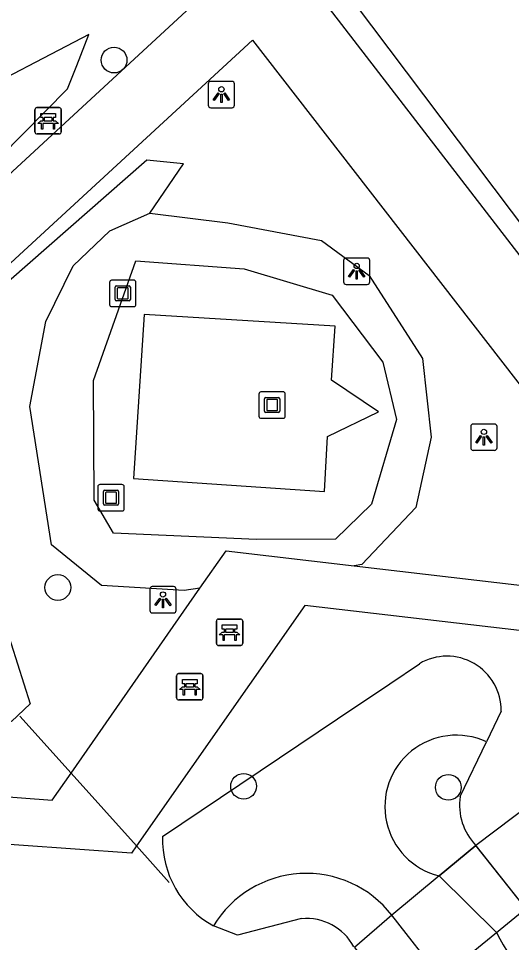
# Model space of a CAD drawing. Extents: x 161087 to 161922, y 382574 to 383873.
# Drawn here: x 161563.86 to 161582.57, y 382903.19 to 382938.25 of the extents above; entities that cross this region are included whole.
import ezdxf

# ---------------------------------------------------------------- set-up
doc = ezdxf.new("R2010")
doc.units = 0
for name, color, linetype in [('IMGEO_Bank', 7, 'Continuous'), ('IMGEO_Boom', 7, 'Continuous'), ('IMGEO_Duiker', 7, 'Continuous'), ('IMGEO_Groenvoorziening', 7, 'Continuous'), ('IMGEO_Kunstobject', 7, 'Continuous'), ('IMGEO_Lichtpunt', 7, 'Continuous'), ('IMGEO_Meer_plas_ven_vijver', 7, 'Continuous'), ('IMGEO_Voetpad_gesloten', 7, 'Continuous'), ('IMGEO_Voetpad_halfverhard', 7, 'Continuous'), ('IMGEO_Voetpad_open', 7, 'Continuous')]:
    doc.layers.add(name, color=color, linetype=linetype)

msp = doc.modelspace()

# ---------------------------------------------------------------- linework, layer by layer
at = {"layer": 'IMGEO_Bank'}
for p, q in [((161564.484, 382933.946), (161564.484, 382934.787)), ((161564.484, 382934.787), (161564.484, 382933.946)), ((161564.559, 382934.871), (161565.4, 382934.871)), ((161565.4, 382934.871), (161564.559, 382934.871)), ((161565.484, 382934.796), (161565.484, 382933.955)), ((161565.484, 382933.955), (161565.484, 382934.796)), ((161564.793, 382934.377), (161564.793, 382934.483)), ((161564.837, 382934.483), (161564.837, 382934.377)), ((161565.125, 382934.489), (161564.843, 382934.489)), ((161564.843, 382934.371), (161565.125, 382934.371)), ((161565.131, 382934.377), (161565.131, 382934.483)), ((161565.175, 382934.483), (161565.175, 382934.377)), ((161565.181, 382934.269), (161564.788, 382934.269)), ((161565.409, 382933.871), (161564.568, 382933.871)), ((161564.568, 382933.871), (161565.409, 382933.871)), ((161571.442, 382915.46), (161572.283, 382915.46)), ((161572.283, 382915.46), (161571.442, 382915.46)), ((161571.367, 382914.535), (161571.367, 382915.376)), ((161571.367, 382915.376), (161571.367, 382914.535)), ((161571.676, 382914.966), (161571.676, 382915.072)), ((161571.72, 382915.072), (161571.72, 382914.966)), ((161572.008, 382915.078), (161571.726, 382915.078)), ((161572.014, 382914.966), (161572.014, 382915.072)), ((161572.058, 382915.072), (161572.058, 382914.966)), ((161572.367, 382915.385), (161572.367, 382914.544)), ((161572.367, 382914.544), (161572.367, 382915.385)), ((161572.064, 382914.858), (161571.671, 382914.858)), ((161571.726, 382914.96), (161572.008, 382914.96)), ((161572.292, 382914.46), (161571.451, 382914.46)), ((161571.451, 382914.46), (161572.292, 382914.46)), ((161569.86, 382912.467), (161569.86, 382913.308)), ((161569.86, 382913.308), (161569.86, 382912.467)), ((161569.935, 382913.392), (161570.776, 382913.392)), ((161570.776, 382913.392), (161569.935, 382913.392)), ((161570.86, 382913.317), (161570.86, 382912.476)), ((161570.86, 382912.476), (161570.86, 382913.317)), ((161570.169, 382912.898), (161570.169, 382913.004)), ((161570.213, 382913.004), (161570.213, 382912.898)), ((161570.501, 382913.01), (161570.219, 382913.01)), ((161570.507, 382912.898), (161570.507, 382913.004)), ((161570.551, 382913.004), (161570.551, 382912.898)), ((161570.557, 382912.79), (161570.164, 382912.79)), ((161570.219, 382912.892), (161570.501, 382912.892)), ((161570.785, 382912.392), (161569.944, 382912.392)), ((161569.944, 382912.392), (161570.785, 382912.392))]:
    msp.add_line(p, q, dxfattribs=at)
for points in [[(161564.731, 382934.269), (161564.589, 382934.269), (161564.701, 382934.371), (161564.787, 382934.371)], [(161564.787, 382934.489), (161564.701, 382934.489), (161564.701, 382934.65), (161565.264, 382934.65), (161565.264, 382934.489), (161565.181, 382934.489)], [(161565.181, 382934.371), (161565.264, 382934.371), (161565.376, 382934.269), (161565.237, 382934.269)], [(161564.781, 382934.262), (161564.781, 382934.055), (161564.738, 382934.055), (161564.738, 382934.262)], [(161565.231, 382934.262), (161565.231, 382934.055), (161565.187, 382934.055), (161565.187, 382934.262)], [(161571.67, 382915.078), (161571.584, 382915.078), (161571.584, 382915.239), (161572.147, 382915.239), (161572.147, 382915.078), (161572.064, 382915.078)], [(161571.614, 382914.858), (161571.472, 382914.858), (161571.584, 382914.96), (161571.67, 382914.96)], [(161571.664, 382914.851), (161571.664, 382914.644), (161571.621, 382914.644), (161571.621, 382914.851)], [(161572.064, 382914.96), (161572.147, 382914.96), (161572.259, 382914.858), (161572.12, 382914.858)], [(161572.114, 382914.851), (161572.114, 382914.644), (161572.07, 382914.644), (161572.07, 382914.851)], [(161570.163, 382913.01), (161570.077, 382913.01), (161570.077, 382913.171), (161570.64, 382913.171), (161570.64, 382913.01), (161570.557, 382913.01)], [(161570.107, 382912.79), (161569.965, 382912.79), (161570.077, 382912.892), (161570.163, 382912.892)], [(161570.157, 382912.783), (161570.157, 382912.576), (161570.114, 382912.576), (161570.114, 382912.783)], [(161570.557, 382912.892), (161570.64, 382912.892), (161570.752, 382912.79), (161570.613, 382912.79)], [(161570.607, 382912.783), (161570.607, 382912.576), (161570.563, 382912.576), (161570.563, 382912.783)]]:
    msp.add_lwpolyline(points, dxfattribs=at)
for centre, radius, start, end in [((161564.562, 382934.793), 0.0779, 92.4484, 184.2845), ((161564.562, 382934.793), 0.0779, 92.4484, 184.2845), ((161565.406, 382934.793), 0.0779, 2.4484, 94.2845), ((161565.406, 382934.793), 0.0779, 2.4484, 94.2845), ((161564.786, 382934.482), 0.00671, 2.8957, 87.1043), ((161564.786, 382934.378), 0.00671, 272.8957, 357.1043), ((161564.843, 382934.482), 0.00671, 92.8957, 177.1043), ((161564.843, 382934.378), 0.00671, 182.8957, 267.1043), ((161565.125, 382934.482), 0.00671, 2.8957, 87.1043), ((161565.125, 382934.378), 0.00671, 272.8957, 357.1043), ((161565.182, 382934.482), 0.00671, 92.8957, 177.1043), ((161565.182, 382934.378), 0.00671, 182.8957, 267.1043), ((161564.731, 382934.262), 0.00671, 2.8957, 87.1043), ((161564.788, 382934.262), 0.00671, 92.8957, 177.1043), ((161565.18, 382934.262), 0.00671, 2.8957, 87.1043), ((161565.237, 382934.262), 0.00671, 92.8957, 177.1043), ((161564.562, 382933.949), 0.0779, 182.4484, 274.2845), ((161564.562, 382933.949), 0.0779, 182.4484, 274.2845), ((161565.406, 382933.949), 0.0779, 272.4484, 4.2845), ((161565.406, 382933.949), 0.0779, 272.4484, 4.2845), ((161571.445, 382915.382), 0.0779, 92.4484, 184.2845), ((161571.445, 382915.382), 0.0779, 92.4484, 184.2845), ((161572.289, 382915.382), 0.0779, 2.4484, 94.2845), ((161572.289, 382915.382), 0.0779, 2.4484, 94.2845), ((161571.669, 382915.071), 0.00671, 2.8957, 87.1043), ((161571.726, 382915.071), 0.00671, 92.8957, 177.1043), ((161572.008, 382915.071), 0.00671, 2.8957, 87.1043), ((161572.065, 382915.071), 0.00671, 92.8957, 177.1043), ((161571.614, 382914.851), 0.00671, 2.8957, 87.1043), ((161571.671, 382914.851), 0.00671, 92.8957, 177.1043), ((161571.669, 382914.967), 0.00671, 272.8957, 357.1043), ((161571.726, 382914.967), 0.00671, 182.8957, 267.1043), ((161572.008, 382914.967), 0.00671, 272.8957, 357.1043), ((161572.065, 382914.967), 0.00671, 182.8957, 267.1043), ((161572.063, 382914.851), 0.00671, 2.8957, 87.1043), ((161572.12, 382914.851), 0.00671, 92.8957, 177.1043), ((161571.445, 382914.538), 0.0779, 182.4484, 274.2845), ((161571.445, 382914.538), 0.0779, 182.4484, 274.2845), ((161572.289, 382914.538), 0.0779, 272.4484, 4.2845), ((161572.289, 382914.538), 0.0779, 272.4484, 4.2845), ((161569.938, 382913.314), 0.0779, 92.4484, 184.2845), ((161569.938, 382913.314), 0.0779, 92.4484, 184.2845), ((161570.782, 382913.314), 0.0779, 2.4484, 94.2845), ((161570.782, 382913.314), 0.0779, 2.4484, 94.2845), ((161570.162, 382913.003), 0.00671, 2.8957, 87.1043), ((161570.219, 382913.003), 0.00671, 92.8957, 177.1043), ((161570.501, 382913.003), 0.00671, 2.8957, 87.1043), ((161570.558, 382913.003), 0.00671, 92.8957, 177.1043), ((161570.107, 382912.783), 0.00671, 2.8957, 87.1043), ((161570.164, 382912.783), 0.00671, 92.8957, 177.1043), ((161570.162, 382912.899), 0.00671, 272.8957, 357.1043), ((161570.219, 382912.899), 0.00671, 182.8957, 267.1043), ((161570.501, 382912.899), 0.00671, 272.8957, 357.1043), ((161570.558, 382912.899), 0.00671, 182.8957, 267.1043), ((161570.556, 382912.783), 0.00671, 2.8957, 87.1043), ((161570.613, 382912.783), 0.00671, 92.8957, 177.1043), ((161569.938, 382912.47), 0.0779, 182.4484, 274.2845), ((161569.938, 382912.47), 0.0779, 182.4484, 274.2845), ((161570.782, 382912.47), 0.0779, 272.4484, 4.2845), ((161570.782, 382912.47), 0.0779, 272.4484, 4.2845)]:
    msp.add_arc(centre, radius, start, end, dxfattribs=at)
at = {"layer": 'IMGEO_Boom'}
for centre in [(161567.486, 382936.675), (161565.351, 382916.66), (161572.402, 382909.116), (161580.169, 382909.076)]:
    msp.add_circle(centre, 0.489, dxfattribs=at)
at = {"layer": 'IMGEO_Duiker'}
msp.add_lwpolyline([(161563.905, 382911.782), (161565.853, 382909.615), (161568.338, 382906.851), (161569.578, 382905.471)], dxfattribs=at)
at = {"layer": 'IMGEO_Groenvoorziening'}
for points in [[(161568.844, 382930.871), (161570.122, 382932.732), (161568.725, 382932.874), (161560.48, 382925.652), (161559.311, 382924.831), (161559.18, 382924.97), (161557.462, 382926.785), (161557.251, 382927.007), (161565.723, 382935.577), (161566.067, 382936.464), (161566.527, 382937.648), (161561.62, 382935.089), (161558.705, 382932.504), (161556.356, 382930.548), (161554.172, 382927.33), (161554.897, 382924.91), (161555.083, 382924.691), (161555.155, 382924.606)], [(161570.747, 382916.632), (161570.147, 382916.544), (161567.011, 382916.733), (161565.109, 382918.282), (161564.286, 382923.526), (161564.894, 382926.753), (161565.938, 382928.863), (161567.33, 382930.197), (161568.844, 382930.871)], [(161568.844, 382930.871), (161571.797, 382930.492), (161575.36, 382929.831), (161577.172, 382928.503), (161579.194, 382925.347), (161579.525, 382922.361), (161578.934, 382919.701), (161576.892, 382917.53), (161576.601, 382917.487)], [(161566.732, 382919.973), (161566.705, 382924.51), (161568.312, 382929.053), (161572.422, 382928.758), (161575.768, 382927.755), (161577.689, 382925.206), (161578.204, 382923.033), (161577.256, 382919.825), (161575.884, 382918.493), (161572.891, 382918.48), (161567.461, 382918.718), (161566.732, 382919.973)], [(161569.329, 382907.206), (161575.967, 382911.678), (161577.945, 382913.01), (161579.073, 382913.767)], [(161582.172, 382911.967), (161581.616, 382910.802)], [(161580.623, 382908.724), (161581.616, 382910.802)], [(161579.82, 382905.714), (161581.215, 382906.874)], [(161579.82, 382905.714), (161582.004, 382903.57)], [(161579.883, 382901.849), (161578.03, 382904.226)], [(161574.601, 382904.093), (161572.167, 382903.467), (161571.258, 382903.822)]]:
    msp.add_lwpolyline(points, dxfattribs=at)
for centre, radius, start, end in [((161580.117, 382911.998), 2.055, 359.148, 120.5532), ((161580.472, 382908.345), 2.71, 65.0321, 256.0831), ((161582.763, 382908.389), 2.166, 171.1076, 224.3817), ((161573.053, 382907.087), 3.726, 178.1706, 241.1987), ((161574.783, 382901.687), 4.122, 38.0324, 148.7958), ((161574.787, 382902.063), 2.038, 28.155, 95.2332), ((161587.502, 382906.112), 6.057, 204.811, 283.2167)]:
    msp.add_arc(centre, radius, start, end, dxfattribs=at)
at = {"layer": 'IMGEO_Kunstobject'}
for p, q in [((161567.316, 382928.237), (161567.316, 382927.396)), ((161567.316, 382928.237), (161567.316, 382927.396)), ((161568.232, 382928.321), (161567.391, 382928.321)), ((161568.232, 382928.321), (161567.391, 382928.321)), ((161567.53, 382927.585), (161567.53, 382928.059)), ((161567.58, 382928.109), (161568.054, 382928.109)), ((161568.104, 382928.059), (161568.104, 382927.585)), ((161568.316, 382927.405), (161568.316, 382928.246)), ((161568.316, 382927.405), (161568.316, 382928.246)), ((161567.61, 382928.009), (161567.61, 382927.635)), ((161568.004, 382928.029), (161567.63, 382928.029)), ((161568.024, 382927.635), (161568.024, 382928.009)), ((161568.054, 382927.535), (161567.58, 382927.535)), ((161567.63, 382927.615), (161568.004, 382927.615)), ((161567.4, 382927.321), (161568.241, 382927.321)), ((161567.4, 382927.321), (161568.241, 382927.321)), ((161572.984, 382924), (161572.984, 382923.159)), ((161572.984, 382924), (161572.984, 382923.159)), ((161573.9, 382924.084), (161573.059, 382924.084)), ((161573.9, 382924.084), (161573.059, 382924.084)), ((161573.248, 382923.872), (161573.722, 382923.872)), ((161573.984, 382923.168), (161573.984, 382924.009)), ((161573.984, 382923.168), (161573.984, 382924.009)), ((161573.198, 382923.348), (161573.198, 382923.822)), ((161573.278, 382923.772), (161573.278, 382923.398)), ((161573.672, 382923.792), (161573.298, 382923.792)), ((161573.692, 382923.398), (161573.692, 382923.772)), ((161573.772, 382923.822), (161573.772, 382923.348)), ((161573.722, 382923.298), (161573.248, 382923.298)), ((161573.298, 382923.378), (161573.672, 382923.378)), ((161573.068, 382923.084), (161573.909, 382923.084)), ((161573.068, 382923.084), (161573.909, 382923.084)), ((161566.871, 382920.481), (161566.871, 382919.64)), ((161566.871, 382920.481), (161566.871, 382919.64)), ((161567.787, 382920.565), (161566.946, 382920.565)), ((161567.787, 382920.565), (161566.946, 382920.565)), ((161567.135, 382920.353), (161567.609, 382920.353)), ((161567.871, 382919.649), (161567.871, 382920.49)), ((161567.871, 382919.649), (161567.871, 382920.49)), ((161567.085, 382919.829), (161567.085, 382920.303)), ((161567.165, 382920.253), (161567.165, 382919.879)), ((161567.559, 382920.273), (161567.185, 382920.273)), ((161567.579, 382919.879), (161567.579, 382920.253)), ((161567.659, 382920.303), (161567.659, 382919.829)), ((161567.609, 382919.779), (161567.135, 382919.779)), ((161567.185, 382919.859), (161567.559, 382919.859)), ((161566.955, 382919.565), (161567.796, 382919.565)), ((161566.955, 382919.565), (161567.796, 382919.565))]:
    msp.add_line(p, q, dxfattribs=at)
for centre, radius, start, end in [((161567.394, 382928.243), 0.0779, 92.4484, 184.2845), ((161567.394, 382928.243), 0.0779, 92.4484, 184.2845), ((161567.58, 382928.059), 0.05, 90, 180), ((161568.054, 382928.059), 0.05, 360, 90), ((161568.238, 382928.243), 0.0779, 2.4484, 94.2845), ((161568.238, 382928.243), 0.0779, 2.4484, 94.2845), ((161567.63, 382928.009), 0.02, 90, 180), ((161568.004, 382928.009), 0.02, 360, 90), ((161567.394, 382927.399), 0.0779, 182.4484, 274.2845), ((161567.394, 382927.399), 0.0779, 182.4484, 274.2845), ((161567.58, 382927.585), 0.05, 180, 270), ((161567.63, 382927.635), 0.02, 180, 270), ((161568.004, 382927.635), 0.02, 270, 0), ((161568.054, 382927.585), 0.05, 270, 0), ((161568.238, 382927.399), 0.0779, 272.4484, 4.2845), ((161568.238, 382927.399), 0.0779, 272.4484, 4.2845), ((161573.062, 382924.006), 0.0779, 92.4484, 184.2845), ((161573.062, 382924.006), 0.0779, 92.4484, 184.2845), ((161573.248, 382923.822), 0.05, 90, 180), ((161573.722, 382923.822), 0.05, 360, 90), ((161573.906, 382924.006), 0.0779, 2.4484, 94.2845), ((161573.906, 382924.006), 0.0779, 2.4484, 94.2845), ((161573.298, 382923.772), 0.02, 90, 180), ((161573.672, 382923.772), 0.02, 360, 90), ((161573.062, 382923.162), 0.0779, 182.4484, 274.2845), ((161573.062, 382923.162), 0.0779, 182.4484, 274.2845), ((161573.248, 382923.348), 0.05, 180, 270), ((161573.298, 382923.398), 0.02, 180, 270), ((161573.672, 382923.398), 0.02, 270, 0), ((161573.722, 382923.348), 0.05, 270, 0), ((161573.906, 382923.162), 0.0779, 272.4484, 4.2845), ((161573.906, 382923.162), 0.0779, 272.4484, 4.2845), ((161566.949, 382920.487), 0.0779, 92.4484, 184.2845), ((161566.949, 382920.487), 0.0779, 92.4484, 184.2845), ((161567.135, 382920.303), 0.05, 90, 180), ((161567.609, 382920.303), 0.05, 360, 90), ((161567.793, 382920.487), 0.0779, 2.4484, 94.2845), ((161567.793, 382920.487), 0.0779, 2.4484, 94.2845), ((161567.185, 382920.253), 0.02, 90, 180), ((161567.559, 382920.253), 0.02, 360, 90), ((161566.949, 382919.643), 0.0779, 182.4484, 274.2845), ((161566.949, 382919.643), 0.0779, 182.4484, 274.2845), ((161567.135, 382919.829), 0.05, 180, 270), ((161567.185, 382919.879), 0.02, 180, 270), ((161567.559, 382919.879), 0.02, 270, 0), ((161567.609, 382919.829), 0.05, 270, 0), ((161567.793, 382919.643), 0.0779, 272.4484, 4.2845), ((161567.793, 382919.643), 0.0779, 272.4484, 4.2845)]:
    msp.add_arc(centre, radius, start, end, dxfattribs=at)
at = {"layer": 'IMGEO_Lichtpunt'}
for p, q in [((161571.06, 382935.769), (161571.06, 382934.962)), ((161571.06, 382935.769), (161571.06, 382934.962)), ((161571.962, 382935.864), (161571.154, 382935.864)), ((161571.962, 382935.864), (161571.154, 382935.864)), ((161572.056, 382934.962), (161572.056, 382935.769)), ((161572.056, 382934.962), (161572.056, 382935.769)), ((161571.154, 382934.868), (161571.962, 382934.868)), ((161571.154, 382934.868), (161571.962, 382934.868)), ((161577.096, 382929.16), (161576.288, 382929.16)), ((161577.096, 382929.16), (161576.288, 382929.16)), ((161576.194, 382929.065), (161576.194, 382928.258)), ((161576.194, 382929.065), (161576.194, 382928.258)), ((161577.19, 382928.258), (161577.19, 382929.065)), ((161577.19, 382928.258), (161577.19, 382929.065)), ((161576.288, 382928.164), (161577.096, 382928.164)), ((161576.288, 382928.164), (161577.096, 382928.164)), ((161581.924, 382922.861), (161581.116, 382922.861)), ((161581.924, 382922.861), (161581.116, 382922.861)), ((161581.022, 382922.766), (161581.022, 382921.959)), ((161581.022, 382922.766), (161581.022, 382921.959)), ((161582.018, 382921.959), (161582.018, 382922.766)), ((161582.018, 382921.959), (161582.018, 382922.766)), ((161581.116, 382921.865), (161581.924, 382921.865)), ((161581.116, 382921.865), (161581.924, 382921.865)), ((161568.843, 382916.597), (161568.843, 382915.79)), ((161568.843, 382916.597), (161568.843, 382915.79)), ((161569.745, 382916.692), (161568.937, 382916.692)), ((161569.745, 382916.692), (161568.937, 382916.692)), ((161569.839, 382915.79), (161569.839, 382916.597)), ((161569.839, 382915.79), (161569.839, 382916.597)), ((161568.937, 382915.696), (161569.745, 382915.696)), ((161568.937, 382915.696), (161569.745, 382915.696))]:
    msp.add_line(p, q, dxfattribs=at)
for points in [[(161571.434, 382935.433), (161571.473, 382935.405), (161571.285, 382935.143), (161571.247, 382935.17), (161571.434, 382935.433)], [(161571.646, 382935.405), (161571.684, 382935.432), (161571.871, 382935.17), (161571.832, 382935.142), (161571.646, 382935.405)], [(161571.536, 382935.385), (161571.583, 382935.385), (161571.583, 382935.063), (161571.536, 382935.063), (161571.536, 382935.385)], [(161576.568, 382928.729), (161576.607, 382928.701), (161576.419, 382928.439), (161576.381, 382928.466), (161576.568, 382928.729)], [(161576.67, 382928.681), (161576.717, 382928.681), (161576.717, 382928.359), (161576.67, 382928.359), (161576.67, 382928.681)], [(161576.78, 382928.701), (161576.818, 382928.728), (161577.005, 382928.466), (161576.966, 382928.438), (161576.78, 382928.701)], [(161581.396, 382922.43), (161581.435, 382922.402), (161581.247, 382922.14), (161581.209, 382922.167), (161581.396, 382922.43)], [(161581.608, 382922.402), (161581.646, 382922.429), (161581.833, 382922.167), (161581.794, 382922.139), (161581.608, 382922.402)], [(161581.498, 382922.382), (161581.545, 382922.382), (161581.545, 382922.06), (161581.498, 382922.06), (161581.498, 382922.382)], [(161569.217, 382916.261), (161569.256, 382916.233), (161569.068, 382915.971), (161569.03, 382915.998), (161569.217, 382916.261)], [(161569.319, 382916.213), (161569.366, 382916.213), (161569.366, 382915.891), (161569.319, 382915.891), (161569.319, 382916.213)], [(161569.429, 382916.233), (161569.467, 382916.26), (161569.654, 382915.998), (161569.615, 382915.97), (161569.429, 382916.233)]]:
    msp.add_lwpolyline(points, dxfattribs=at)
for centre in [(161571.559, 382935.567), (161576.693, 382928.863), (161581.521, 382922.564), (161569.342, 382916.395)]:
    msp.add_circle(centre, 0.0994, dxfattribs=at)
for centre, start, end in [((161571.154, 382935.769), 90, 180), ((161571.154, 382935.769), 90, 180), ((161571.962, 382935.769), 0, 90), ((161571.962, 382935.769), 0, 90), ((161571.154, 382934.962), 180, 270), ((161571.154, 382934.962), 180, 270), ((161571.962, 382934.962), 270, 0), ((161571.962, 382934.962), 270, 360), ((161576.288, 382929.065), 90, 180), ((161576.288, 382929.065), 90, 180), ((161577.096, 382929.065), 0, 90), ((161577.096, 382929.065), 0, 90), ((161576.288, 382928.258), 180, 270), ((161576.288, 382928.258), 180, 270), ((161577.096, 382928.258), 270, 0), ((161577.096, 382928.258), 270, 360), ((161581.116, 382922.766), 90, 180), ((161581.116, 382922.766), 90, 180), ((161581.924, 382922.766), 0, 90), ((161581.924, 382922.766), 0, 90), ((161581.116, 382921.959), 180, 270), ((161581.116, 382921.959), 180, 270), ((161581.924, 382921.959), 270, 0), ((161581.924, 382921.959), 270, 360), ((161568.937, 382916.597), 90, 180), ((161568.937, 382916.597), 90, 180), ((161569.745, 382916.597), 0, 90), ((161569.745, 382916.597), 0, 90), ((161568.937, 382915.79), 180, 270), ((161568.937, 382915.79), 180, 270), ((161569.745, 382915.79), 270, 0), ((161569.745, 382915.79), 270, 360)]:
    msp.add_arc(centre, 0.0946, start, end, dxfattribs=at)
at = {"layer": 'IMGEO_Meer_plas_ven_vijver'}
msp.add_lwpolyline([(161556.534, 382915.615), (161556.929, 382916.756), (161559.247, 382920.181), (161560.864, 382920.529), (161561.571, 382919.06), (161561.69, 382918.715), (161563.346, 382915.275), (161564.302, 382912.24), (161563.598, 382911.571), (161560.831, 382912.328)], dxfattribs=at)
at = {"layer": 'IMGEO_Voetpad_gesloten'}
msp.add_lwpolyline([(161575.733, 382924.522), (161575.87, 382926.574), (161568.624, 382927.017), (161568.224, 382920.791), (161575.477, 382920.306), (161575.581, 382922.389), (161577.515, 382923.326), (161575.733, 382924.522)], dxfattribs=at)
at = {"layer": 'IMGEO_Voetpad_halfverhard'}
for points in [[(161573.441, 382941.522), (161583.816, 382928.03)], [(161571.219, 382939.471), (161558.028, 382927.283), (161559.529, 382925.28), (161572.739, 382937.434), (161589.376, 382915.993)], [(161590.694, 382914.123), (161590.742, 382914.055), (161581.215, 382906.874)], [(161583.117, 382904.474), (161581.215, 382906.874)]]:
    msp.add_lwpolyline(points, dxfattribs=at)
at = {"layer": 'IMGEO_Voetpad_open'}
for points in [[(161588.496, 382931.961), (161583.888, 382929.19), (161574.603, 382941.532), (161582.153, 382948.482), (161583.608, 382947.071)], [(161570.747, 382916.632), (161571.741, 382918.056), (161576.601, 382917.487)], [(161576.601, 382917.487), (161589.376, 382915.993)], [(161558.88, 382909.024), (161561.798, 382908.838), (161565.138, 382908.591), (161565.853, 382909.615), (161570.747, 382916.632)], [(161590.694, 382914.123), (161574.73, 382915.982), (161568.338, 382906.851), (161568.148, 382906.58), (161561.718, 382907.031), (161555.558, 382907.383)], [(161583.117, 382904.474), (161581.239, 382906.844), (161581.215, 382906.874), (161579.82, 382905.714), (161578.03, 382904.226), (161576.605, 382902.999), (161578.455, 382900.689), (161579.883, 382901.849), (161582.004, 382903.57), (161583.117, 382904.474)]]:
    msp.add_lwpolyline(points, dxfattribs=at)

doc.saveas('drawing.dxf')
